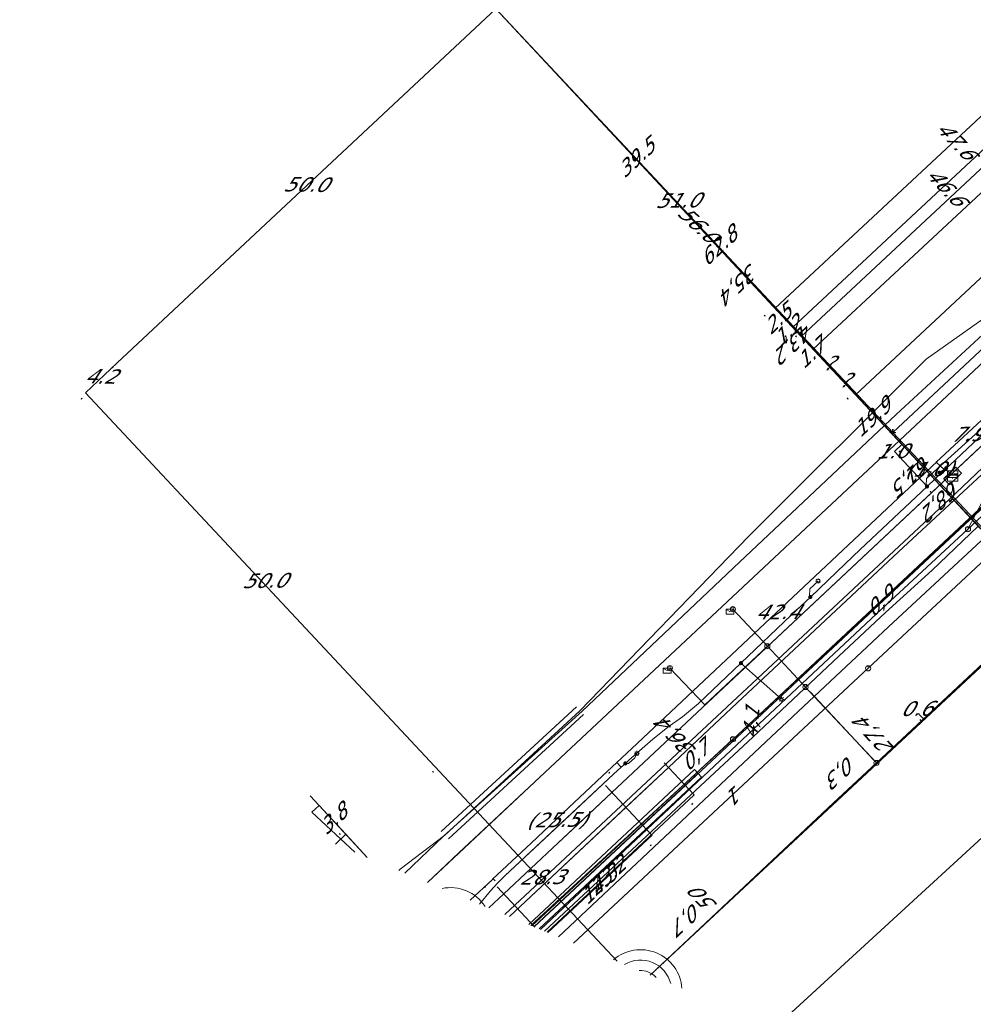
# Model space of a CAD drawing. Header units: metres. Extents: x 124576 to 133557, y 395865 to 402386.
# Tile 306 of 447: x 128992 to 129084, y 401387 to 401482. Entities that reach past the tile are written whole.
import ezdxf
from ezdxf.enums import TextEntityAlignment as Align

# ---------------------------------------------------------------- set-up
doc = ezdxf.new("R2010")
doc.units = ezdxf.units.M
doc.header["$MEASUREMENT"] = 0
for name, color, linetype, lineweight, true_color in [('LG_Datatransport', 3, 'Continuous', 13, 0x00ff00), ('LG_Datatransport_Eurofiber_Nederland_BV', 3, 'Continuous', 13, 0x00ff00), ('LG_Datatransport_KPN_BV', 3, 'Continuous', 13, 0x00ff00), ('LG_Datatransport_Tele2_Nederland_BV', 3, 'Continuous', 13, 0x00ff00), ('LG_Datatransport_Ziggo_BV', 3, 'Continuous', 13, 0x00ff00), ('LG_Gas_Hoge_Druk_Enexis_Netbeheer_BV', 7, 'Continuous', 13, 0xff9b00), ('LG_Laag_Spanning', 7, 'Continuous', 13, 0x960000), ('LG_Laag_Spanning_Enexis_Netbeheer_BV', 7, 'Continuous', 13, 0x960000), ('LG_Midden_Spanning_Enexis_Netbeheer_BV', 7, 'Continuous', 13, 0xd20000), ('LG_Riool_Onder_Druk_Gemeente_Tilburg_Ruimtelijke_Uitvoering', 7, 'Continuous', 13, 0x800080), ('LG_Riool_Onder_Druk_New_Water_Business_Tilburg_BV', 5, 'Continuous', 13, 0x0000ff), ('LG_Riool_Vrij_Verval_Gemeente_Tilburg_Ruimtelijke_Uitvoering', 7, 'Continuous', 13, 0xca00a0), ('LG_unet-4_Brabant_Water', 5, 'Continuous', 13, 0x0000ff), ('MV_warmte_lijn', 7, 'Continuous', 0, 0x008080)]:
    doc.layers.add(name, color=color, linetype=linetype, lineweight=lineweight, true_color=true_color)
for name, color, linetype, lineweight in [('LG_Datatransport_P_KPN_BV', 7, 'Continuous', 0), ('LG_Datatransport_P_Tele2_Nederland_BV', 7, 'Continuous', 0), ('LG_Laag_Spanning_P_Enexis_Netbeheer_BV', 7, 'Continuous', 0), ('LG_Laag_Spanning_P_Gemeente_Tilburg_Ruimtelijke_Uitvoering', 7, 'Continuous', 0), ('LG_n00003_Spitters_Electrotechniek_BV', 7, 'Continuous', 13), ('LG_Riool_Vrij_Verval_P_Gemeente_Tilburg_Ruimtelijke_Uitvoering', 7, 'Continuous', 0), ('MV_Datatransport', 7, 'Continuous', 0), ('MV_Gas_Hoge_Druk', 7, 'Continuous', 0), ('MV_Gas_Hoge_Druk_lijn', 7, 'Continuous', 0), ('MV_Gas_Hoge_Druk_pijl', 7, 'Continuous', 0), ('MV_Laag_Spanning', 7, 'Continuous', 0), ('MV_Laag_Spanning_lijn', 7, 'Continuous', 0), ('MV_Laag_Spanning_pijl', 7, 'Continuous', 0), ('MV_Midden_Spanning', 7, 'Continuous', 0), ('MV_Midden_Spanning_lijn', 7, 'Continuous', 0), ('MV_Midden_Spanning_pijl', 7, 'Continuous', 0), ('MV_unet-4', 7, 'Continuous', 0), ('MV_warmte', 7, 'Continuous', 0)]:
    doc.layers.add(name, color=color, linetype=linetype, lineweight=lineweight)
doc.styles.add('Klic_Annotatie', font='verdanai.ttf', dxfattribs={"oblique": 20, "height": 1.4})

# ---------------------------------------------------------------- blocks, each defined once
blk = doc.blocks.new('Mof')
at = {"layer": 'LG_Laag_Spanning_P_Enexis_Netbeheer_BV'}
h = blk.add_hatch(color=256, dxfattribs=at)
edge = h.paths.add_edge_path()
edge.add_arc((0, 0), 2, 0, 360)
blk = doc.blocks.new('Streetlight')
at = {"layer": 'LG_Laag_Spanning_P_Enexis_Netbeheer_BV'}
for p, q in [((-1.77, 1.77), (-1.06, 1.06)), ((0, 2.5), (0, 1.5)), ((1.77, 1.77), (1.06, 1.06)), ((-1.06, -1.06), (-1.77, -1.77)), ((0, -1.5), (0, -2.5)), ((1.06, -1.06), (1.77, -1.77))]:
    blk.add_line(p, q, dxfattribs=at)
at = {"layer": 'LG_Laag_Spanning_P_Enexis_Netbeheer_BV', "flags": 128}
for points in [[(-2.5, 0), (-1.5, 0)], [(1.5, 0), (2.5, 0)]]:
    blk.add_lwpolyline(points, dxfattribs=at)
at = {"layer": 'LG_Laag_Spanning_P_Enexis_Netbeheer_BV'}
blk.add_circle((0, 0), 1.5, dxfattribs=at)
blk = doc.blocks.new('Verdeelkast')
at = {"layer": 'LG_Laag_Spanning_P_Enexis_Netbeheer_BV'}
for p, q in [((-4, 0.76), (-4, 2.5)), ((-3, 0.76), (-3, 2.5)), ((-2, 0.76), (-2, 2.5)), ((-1, 0.76), (-1, 2.5)), ((0, 0.76), (0, 2.5)), ((1, 0.76), (1, 2.5)), ((2, 0.76), (2, 2.5)), ((3, 0.76), (3, 2.5)), ((4.15, 0.76), (4.15, 2.5)), ((0, -2.5), (0, -1.5))]:
    blk.add_line(p, q, dxfattribs=at)
at = {"layer": 'LG_Laag_Spanning_P_Enexis_Netbeheer_BV', "flags": 128}
for points in [[(-5, -5), (5, -5), (5, 5), (-5, 5), (-5, -5)], [(-4.5, -1.5), (4.5, -1.5), (4.5, 0.76), (-4.5, 0.76), (-4.5, -1.5)]]:
    blk.add_lwpolyline(points, close=True, dxfattribs=at)
blk = doc.blocks.new('m_pijl')
at = {"layer": 'MV_Laag_Spanning_pijl'}
blk.add_hatch(color=7, dxfattribs=at).paths.add_polyline_path([(-1, -0.33), (-1, 0), (-1, 0.33), (0, 0)])
at = {"layer": 'MV_Laag_Spanning_pijl', "flags": 128}
blk.add_lwpolyline([(-1, 0), (-1, 0.33), (0, 0), (-1, -0.33), (-1, 0)], close=True, dxfattribs=at)
blk = doc.blocks.new('m_pijl_1')
at = {"layer": 'MV_Midden_Spanning_pijl'}
blk.add_hatch(color=7, dxfattribs=at).paths.add_polyline_path([(-1, -0.33), (-1, 0), (-1, 0.33), (0, 0)])
at = {"layer": 'MV_Midden_Spanning_pijl', "flags": 128}
blk.add_lwpolyline([(-1, 0), (-1, 0.33), (0, 0), (-1, -0.33), (-1, 0)], close=True, dxfattribs=at)
blk = doc.blocks.new('m_pijl_3')
at = {"layer": 'MV_Gas_Hoge_Druk_pijl'}
blk.add_hatch(color=7, dxfattribs=at).paths.add_polyline_path([(-1, -0.33), (-1, 0), (-1, 0.33), (0, 0)])
at = {"layer": 'MV_Gas_Hoge_Druk_pijl', "flags": 128}
blk.add_lwpolyline([(-1, 0), (-1, 0.33), (0, 0), (-1, -0.33), (-1, 0)], close=True, dxfattribs=at)
blk = doc.blocks.new('Onbekend_2')
at = {"layer": 'LG_Riool_Vrij_Verval_P_Gemeente_Tilburg_Ruimtelijke_Uitvoering'}
blk.add_hatch(color=256, dxfattribs=at).paths.add_polyline_path([(-0.25, -1.07, -0.262633), (0.23, 0.15), (0.59, 0.47, 0.379827), (0.7, 1.26), (0.69, 1.26, 0.228508), (-0.03, 1.53), (-0.03, 1.52, 0.459053), (-0.82, 0.79), (-1.29, 0.85, -0.414214), (-0.08, 2, -0.243799), (1.09, 1.52, -0.379827), (0.9, 0.11), (0.54, -0.2, 0.262633), (0.23, -1.08), (-0.17, -1.07)])
blk.add_circle((0, 0), 2.5, dxfattribs=at)
at = {"layer": 'LG_Riool_Vrij_Verval_P_Gemeente_Tilburg_Ruimtelijke_Uitvoering', "extrusion": (0, 0, -1)}
blk.add_solid([(0.34, -2.06), (-0.21, -2.06), (0.34, -1.51), (-0.21, -1.51)], dxfattribs=at)
blk = doc.blocks.new('PuntVanLevering_1')
at = {"layer": 'LG_Datatransport_P_KPN_BV', "flags": 128}
blk.add_lwpolyline([(-3.75, -2.5), (3.75, -2.5), (3.75, 2.5), (-3.75, 2.5), (-3.75, -2.5)], close=True, dxfattribs=at)
blk.add_lwpolyline([(-3.75, 2.5), (-3.75, 2.16), (0, 0), (3.75, 2.16)], dxfattribs=at)
blk = doc.blocks.new('Onbekend_3')
at = {"layer": 'LG_Datatransport_P_KPN_BV'}
blk.add_hatch(color=256, dxfattribs=at).paths.add_polyline_path([(-0.25, -1.07, -0.262633), (0.23, 0.15), (0.59, 0.47, 0.379827), (0.7, 1.26), (0.69, 1.26, 0.228508), (-0.03, 1.53), (-0.03, 1.52, 0.459053), (-0.82, 0.79), (-1.29, 0.85, -0.414214), (-0.08, 2, -0.243799), (1.09, 1.52, -0.379827), (0.9, 0.11), (0.54, -0.2, 0.262633), (0.23, -1.08), (-0.17, -1.07)])
blk.add_circle((0, 0), 2.5, dxfattribs=at)
at = {"layer": 'LG_Datatransport_P_KPN_BV', "extrusion": (0, 0, -1)}
blk.add_solid([(0.34, -2.06), (-0.21, -2.06), (0.34, -1.51), (-0.21, -1.51)], dxfattribs=at)
blk = doc.blocks.new('Onbekend_4')
at = {"layer": 'LG_Datatransport_P_Tele2_Nederland_BV'}
blk.add_hatch(color=256, dxfattribs=at).paths.add_polyline_path([(-0.25, -1.07, -0.262633), (0.23, 0.15), (0.59, 0.47, 0.379827), (0.7, 1.26), (0.69, 1.26, 0.228508), (-0.03, 1.53), (-0.03, 1.52, 0.459053), (-0.82, 0.79), (-1.29, 0.85, -0.414214), (-0.08, 2, -0.243799), (1.09, 1.52, -0.379827), (0.9, 0.11), (0.54, -0.2, 0.262633), (0.23, -1.08), (-0.17, -1.07)])
blk.add_circle((0, 0), 2.5, dxfattribs=at)
blk.add_solid([(-0.34, -2.06), (0.21, -2.06), (-0.34, -1.51), (0.21, -1.51)], dxfattribs=at)

msp = doc.modelspace()

# ---------------------------------------------------------------- linework, layer by layer
at = {"layer": 'LG_Datatransport', "flags": 128}
msp.add_lwpolyline([(129042.193, 401393.898), (129057.856, 401408.544), (129057.174, 401409.274), (129041.18, 401394.319)], dxfattribs=at)
at = {"layer": 'LG_Datatransport_Eurofiber_Nederland_BV', "flags": 128}
for points in [[(129031.414, 401398.38), (129034.446, 401401.219), (129041.748, 401408.055), (129048.78, 401414.639), (129076.935, 401441), (129097.907, 401460.635), (129102.577, 401455.641), (129109.835, 401462.427), (129114.885, 401481.336)], [(129031.416, 401398.379), (129034.45, 401401.22), (129041.75, 401408.06), (129048.78, 401414.64), (129076.94, 401441), (129097.91, 401460.64), (129102.58, 401455.64), (129109.84, 401462.43), (129114.88, 401481.34)], [(129042.69, 401393.692), (129058.2, 401408.1), (129062.8, 401412.4), (129071.1, 401420.2), (129075.6, 401424.4), (129080.1, 401428.5), (129084.5, 401432.7)]]:
    msp.add_lwpolyline(points, dxfattribs=at)
at = {"layer": 'LG_Datatransport_KPN_BV'}
for p, q in [((129064.197, 401421.166), (129060.862, 401424.734)), ((129074.428, 401410.217), (129068.314, 401416.76))]:
    msp.add_line(p, q, dxfattribs=at)
at = {"layer": 'LG_Datatransport_KPN_BV', "flags": 128}
for points in [[(129114.747, 401462.174), (129112.016, 401459.147), (129111.06, 401458.088), (129091.108, 401437.143), (129075.885, 401423.028), (129068.725, 401416.319), (129064.567, 401412.423), (129044.034, 401393.133)], [(129083.553, 401432.456), (129088.153, 401441.221), (129094.741, 401446.076), (129099.464, 401449.556), (129102.937, 401452.115)], [(129074.719, 401409.906), (129074.72, 401409.906), (129098.758, 401432.365), (129106.739, 401439.018), (129109.553, 401440.966), (129112.526, 401442.661), (129115.636, 401444.09), (129118.859, 401445.241), (129122.17, 401446.107), (129125.544, 401446.68), (129128.955, 401446.956)], [(129083.553, 401432.456), (129089.953, 401438.39), (129092.201, 401440.75)], [(129042.312, 401393.848), (129063.405, 401413.663), (129067.565, 401417.561), (129074.726, 401424.272), (129083.553, 401432.456)], [(129054.793, 401419.047), (129058.161, 401415.51), (129064.197, 401421.166)], [(129067.878, 401417.226), (129067.565, 401417.561), (129064.197, 401421.166)], [(129074.72, 401409.906), (129074.72, 401409.906), (129068.725, 401416.319), (129067.878, 401417.226)], [(129052.887, 401389.452), (129070.594, 401406.052), (129074.719, 401409.906)]]:
    msp.add_lwpolyline(points, dxfattribs=at)
at = {"layer": 'LG_Datatransport_Tele2_Nederland_BV', "flags": 128}
for points in [[(129060.9, 401412.2), (129110.9, 401458.8), (129112, 401459.1), (129120.1, 401450.9), (129122.2, 401448.4), (129123.6, 401448.2), (129127.7, 401449.2), (129135.9, 401449.2), (129141, 401448.7), (129146.5, 401447.4), (129150.1, 401446), (129155.5, 401442.9), (129159.6, 401439.9), (129177.761, 401420.666), (129184.455, 401413.568), (129193.879, 401403.476), (129195.147, 401403.416)], [(129304.512, 401284.828), (129195.116, 401402.15), (129195.147, 401403.416), (129193.879, 401403.476), (129190.8, 401406.8), (129184.455, 401413.568), (129159.6, 401439.9), (129155.5, 401442.9), (129150.1, 401446), (129146.5, 401447.4), (129141, 401448.7), (129135.9, 401449.2), (129127.7, 401449.2), (129123.6, 401448.2), (129122.2, 401448.4), (129120.1, 401450.9), (129112, 401459.1), (129110.9, 401458.8), (129083.7, 401433.5), (129060.9, 401412.2)], [(129041.376, 401394.238), (129060.9, 401412.2)], [(129041.483, 401394.193), (129060.88, 401412.19)]]:
    msp.add_lwpolyline(points, dxfattribs=at)
at = {"layer": 'LG_Datatransport_Ziggo_BV'}
msp.add_line((129057.515, 401408.909), (129041.686, 401394.109), dxfattribs=at)
at = {"layer": 'LG_Datatransport_Ziggo_BV', "flags": 128}
for points in [[(128959.209, 401645.427), (128964.42, 401643.759), (128969.958, 401640.906), (128974.725, 401637.451), (128999.344, 401611.492), (129096.299, 401507.654), (129099.535, 401503.318), (129102.1, 401499.409), (129104.726, 401494.523), (129105.948, 401490.92), (129106.986, 401486.462), (129107.284, 401481.49), (129106.559, 401475.53), (129105.826, 401472.171), (129104.849, 401469.301), (129091.825, 401441.765), (129090.619, 401439.987), (129088.604, 401437.91), (129041.717, 401394.096)], [(129089.743, 401514.632), (129096.299, 401507.654), (129099.535, 401503.318), (129102.1, 401499.409), (129104.726, 401494.523), (129105.948, 401490.92), (129106.986, 401486.462), (129107.284, 401481.49), (129106.559, 401475.53), (129105.826, 401472.171), (129104.849, 401469.301), (129091.825, 401441.765), (129090.619, 401439.987), (129088.604, 401437.91), (129041.707, 401394.1)], [(129089.743, 401514.632), (129096.299, 401507.654), (129099.535, 401503.318), (129102.1, 401499.409), (129104.726, 401494.523), (129105.948, 401490.92), (129106.986, 401486.462), (129107.284, 401481.49), (129106.559, 401475.53), (129105.826, 401472.171), (129104.849, 401469.301), (129091.825, 401441.765), (129090.619, 401439.987), (129088.604, 401437.91), (129041.707, 401394.1)]]:
    msp.add_lwpolyline(points, dxfattribs=at)
at = {"layer": 'LG_Gas_Hoge_Druk_Enexis_Netbeheer_BV'}
msp.add_line((129054.666, 401409.476), (129039.309, 401395.097), dxfattribs=at)
at = {"layer": 'LG_Gas_Hoge_Druk_Enexis_Netbeheer_BV', "flags": 128}
msp.add_lwpolyline([(129039.312, 401395.096), (129042.955, 401398.498), (129050.253, 401405.339), (129050.799, 401405.851), (129050.835, 401405.885), (129050.872, 401405.919), (129054.666, 401409.476), (129061.296, 401415.691), (129065.793, 401419.905), (129076.855, 401430.274), (129091.6, 401443.956)], dxfattribs=at)
at = {"layer": 'LG_Laag_Spanning', "flags": 128}
msp.add_lwpolyline([(129081.772, 401436.731), (129081.773, 401436.731), (129081.774, 401436.732), (129081.775, 401436.732), (129081.777, 401436.733), (129081.778, 401436.734), (129082.936, 401437.837), (129082.937, 401437.838), (129082.937, 401437.839), (129082.938, 401437.84), (129082.939, 401437.841), (129082.939, 401437.842), (129082.939, 401437.844), (129082.939, 401437.845), (129082.939, 401437.846), (129082.938, 401437.847), (129082.938, 401437.848), (129082.937, 401437.85), (129082.936, 401437.851), (129082.385, 401438.431), (129082.384, 401438.432), (129082.383, 401438.432), (129082.382, 401438.433), (129082.381, 401438.434), (129082.38, 401438.434), (129082.379, 401438.434), (129082.377, 401438.434), (129082.376, 401438.434), (129082.375, 401438.433), (129082.374, 401438.433), (129082.373, 401438.432), (129082.371, 401438.431), (129081.791, 401437.879), (129081.212, 401437.327), (129081.211, 401437.326), (129081.211, 401437.325), (129081.21, 401437.324), (129081.209, 401437.323), (129081.209, 401437.322), (129081.209, 401437.321), (129081.209, 401437.319), (129081.209, 401437.318), (129081.21, 401437.317), (129081.21, 401437.316), (129081.211, 401437.315), (129081.212, 401437.313), (129081.764, 401436.734), (129081.765, 401436.733), (129081.766, 401436.733), (129081.767, 401436.732), (129081.768, 401436.731), (129081.769, 401436.731), (129081.771, 401436.731), (129081.772, 401436.731)], dxfattribs=at)
at = {"layer": 'LG_Laag_Spanning_Enexis_Netbeheer_BV'}
for p, q in [((129080.802, 401437.902), (129081.45, 401438.337)), ((129080.802, 401437.902), (129081.45, 401438.337)), ((129081.45, 401438.337), (129081.488, 401438.118)), ((129091.563, 401425.495), (129052.888, 401389.451)), ((129091.563, 401425.495), (129052.888, 401389.451)), ((129061.652, 401419.532), (129065.557, 401416.043))]:
    msp.add_line(p, q, dxfattribs=at)
at = {"layer": 'LG_Laag_Spanning_Enexis_Netbeheer_BV', "flags": 128}
for points in [[(129081.45, 401438.337), (129081.79, 401438.63), (129086.305, 401442.867), (129087.037, 401443.548), (129087.776, 401444.221), (129091.636, 401447.706), (129092.38, 401448.38), (129093.117, 401449.05), (129098.003, 401453.503), (129098.535, 401453.986), (129099.49, 401454.841), (129102.127, 401457.185), (129102.877, 401457.841), (129103.643, 401458.49), (129107.79, 401461.952), (129108.539, 401462.58), (129109.32, 401463.241), (129110.068, 401463.877), (129111.365, 401465.136), (129111.388, 401465.161), (129112.075, 401466.676), (129112.124, 401467.096), (129112.137, 401467.955)], [(129079.603, 401436.567), (129079.524, 401436.652), (129079.553, 401437.354), (129086.327, 401443.492)], [(129081.45, 401438.337), (129081.79, 401438.63), (129086.305, 401442.867), (129087.037, 401443.548)], [(129036.422, 401396.297), (129037.501, 401397.574), (129038.161, 401398.311), (129038.877, 401399.021), (129049.363, 401408.814), (129050.102, 401409.494), (129050.503, 401409.856), (129050.844, 401410.159), (129053.153, 401412.195), (129054.718, 401413.437), (129056.023, 401414.367), (129057.562, 401415.637), (129061.652, 401419.532), (129066.494, 401424.143), (129068.348, 401425.909), (129071.717, 401429.118), (129073.168, 401430.494), (129079.603, 401436.567), (129080.377, 401437.298), (129081.2, 401438.075), (129081.488, 401438.118), (129081.505, 401438.108), (129081.511, 401438.103), (129081.798, 401437.872)], [(129050.102, 401409.494), (129050.503, 401409.856), (129050.844, 401410.159), (129053.153, 401412.195), (129054.718, 401413.437), (129056.023, 401414.367), (129057.562, 401415.637), (129061.652, 401419.532), (129066.494, 401424.143), (129068.348, 401425.909), (129071.717, 401429.118), (129073.168, 401430.494), (129079.603, 401436.567), (129080.377, 401437.298), (129081.2, 401438.075), (129081.488, 401438.118)], [(129081.45, 401438.337), (129081.488, 401438.118), (129081.505, 401438.108), (129081.511, 401438.103), (129081.798, 401437.872)], [(129081.488, 401438.118), (129081.505, 401438.108), (129081.511, 401438.103), (129081.798, 401437.872)], [(129068.348, 401425.909), (129068.271, 401425.992), (129068.296, 401426.699), (129069.098, 401427.447)], [(129050.503, 401409.856), (129050.811, 401409.844), (129051.405, 401410.398), (129051.62, 401410.828)], [(129050.102, 401409.494), (129049.363, 401408.814), (129044.616, 401404.381), (129038.877, 401399.021), (129038.161, 401398.311)], [(129050.102, 401409.494), (129049.363, 401408.814), (129044.616, 401404.381), (129038.877, 401399.021), (129038.161, 401398.311)], [(129038.161, 401398.311), (129038.877, 401399.021), (129049.363, 401408.814), (129050.102, 401409.494)], [(129036.422, 401396.297), (129037.501, 401397.574), (129038.161, 401398.311)]]:
    msp.add_lwpolyline(points, dxfattribs=at)
at = {"layer": 'LG_Laag_Spanning_P_Gemeente_Tilburg_Ruimtelijke_Uitvoering'}
for centre, radius, start, end in [((129033.623, 401393.879), 4, 33.20778, 101.6381), ((129051.966, 401387.895), 4, 4.019, 130.82688), ((129051.966, 401387.895), 3, 14.07328, 120.7726), ((129051.966, 401387.895), 2, 40.98216, 93.86372)]:
    msp.add_arc(centre, radius, start, end, dxfattribs=at)
at = {"layer": 'LG_Midden_Spanning_Enexis_Netbeheer_BV'}
for p, q in [((129088.358, 401443.765), (129049.2, 401407.062)), ((129049.2, 401407.062), (129038.766, 401397.284))]:
    msp.add_line(p, q, dxfattribs=at)
at = {"layer": 'LG_Midden_Spanning_Enexis_Netbeheer_BV', "flags": 128}
for points in [[(129180.717, 401401.924), (129146.891, 401438.199), (129146.043, 401438.229), (129126.224, 401419.744), (129120.521, 401414.425), (129119.947, 401413.889), (129119.099, 401413.919), (129100.331, 401432.018), (129099.321, 401432.992), (129098.478, 401433.846), (129091.781, 401440.999), (129089.213, 401443.743), (129088.365, 401443.771), (129088.358, 401443.765), (129049.2, 401407.062), (129038.766, 401397.284), (129037.317, 401395.926)], [(129180.717, 401401.924), (129146.891, 401438.199), (129146.043, 401438.229), (129126.224, 401419.744), (129120.521, 401414.425), (129119.947, 401413.889), (129119.099, 401413.919), (129100.331, 401432.018), (129099.321, 401432.992), (129098.478, 401433.846), (129091.781, 401440.999), (129089.213, 401443.743), (129088.365, 401443.771), (129088.358, 401443.765), (129049.2, 401407.062), (129038.766, 401397.284), (129037.317, 401395.926)], [(129180.717, 401401.924), (129146.891, 401438.199), (129146.043, 401438.229), (129126.224, 401419.744), (129120.521, 401414.425), (129119.947, 401413.889), (129119.099, 401413.919), (129100.331, 401432.018), (129099.321, 401432.992), (129098.478, 401433.846), (129091.781, 401440.999), (129089.213, 401443.743), (129088.365, 401443.771), (129088.358, 401443.765), (129049.2, 401407.062), (129038.766, 401397.284), (129037.317, 401395.926)], [(129180.717, 401401.924), (129146.891, 401438.199), (129146.043, 401438.229), (129126.224, 401419.744), (129120.521, 401414.425), (129119.947, 401413.889), (129119.099, 401413.919), (129100.331, 401432.018), (129099.321, 401432.992), (129098.478, 401433.846), (129091.781, 401440.999), (129089.213, 401443.743), (129088.365, 401443.771), (129088.358, 401443.765), (129049.2, 401407.062), (129038.766, 401397.284), (129037.317, 401395.926)], [(129180.717, 401401.924), (129146.891, 401438.199), (129146.043, 401438.229), (129126.224, 401419.744), (129120.521, 401414.425), (129119.947, 401413.889), (129119.099, 401413.919), (129100.331, 401432.018), (129099.321, 401432.992), (129098.478, 401433.846), (129091.781, 401440.999), (129089.213, 401443.743), (129088.365, 401443.771), (129088.358, 401443.765), (129049.2, 401407.062), (129038.766, 401397.284), (129037.317, 401395.926)], [(129180.717, 401401.924), (129146.891, 401438.199), (129146.043, 401438.229), (129126.224, 401419.744), (129120.521, 401414.425), (129119.947, 401413.889), (129119.099, 401413.919), (129100.331, 401432.018), (129099.321, 401432.992), (129098.478, 401433.846), (129091.781, 401440.999), (129089.213, 401443.743), (129088.365, 401443.771), (129088.358, 401443.765), (129049.2, 401407.062), (129038.766, 401397.284), (129037.317, 401395.926)], [(129088.358, 401443.765), (129049.2, 401407.062), (129038.766, 401397.284), (129037.317, 401395.926)], [(129088.358, 401443.765), (129049.2, 401407.062), (129038.766, 401397.284), (129037.317, 401395.926)], [(129038.766, 401397.284), (129043.983, 401402.173), (129045.873, 401403.944), (129049.2, 401407.062)], [(129038.766, 401397.284), (129043.983, 401402.173), (129045.873, 401403.944), (129049.2, 401407.062)], [(129038.766, 401397.284), (129043.983, 401402.173), (129045.873, 401403.944), (129049.2, 401407.062)], [(129038.766, 401397.284), (129043.983, 401402.173), (129045.873, 401403.944), (129049.2, 401407.062)], [(129038.766, 401397.284), (129043.983, 401402.173), (129045.873, 401403.944), (129049.2, 401407.062)], [(129038.766, 401397.284), (129043.983, 401402.173), (129045.873, 401403.944), (129049.2, 401407.062)], [(129038.766, 401397.284), (129043.983, 401402.173), (129045.873, 401403.944), (129049.2, 401407.062)], [(129038.766, 401397.284), (129037.317, 401395.926)]]:
    msp.add_lwpolyline(points, dxfattribs=at)
at = {"layer": 'LG_n00003_Spitters_Electrotechniek_BV'}
for p, q in [((129079.531, 401448.861), (129085.13, 401452.797)), ((129079.531, 401448.861), (129085.13, 401452.797)), ((129085.13, 401452.797), (129079.531, 401448.861)), ((129085.13, 401452.797), (129079.531, 401448.861)), ((129062.408, 401431.772), (129079.531, 401448.861)), ((129062.408, 401431.772), (129079.531, 401448.861)), ((129079.531, 401448.861), (129062.408, 401431.772)), ((129079.531, 401448.861), (129062.408, 401431.772)), ((129046.115, 401414.943), (129062.408, 401431.772)), ((129046.115, 401414.943), (129062.408, 401431.772)), ((129062.408, 401431.772), (129046.115, 401414.943)), ((129062.408, 401431.772), (129046.115, 401414.943)), ((129045.776, 401415.311), (129032.746, 401403.308)), ((129033.084, 401402.94), (129046.115, 401414.943)), ((129033.084, 401402.94), (129046.115, 401414.943)), ((129046.115, 401414.943), (129033.084, 401402.94)), ((129046.115, 401414.943), (129033.084, 401402.94)), ((129046.454, 401414.576), (129033.423, 401402.572)), ((129028.789, 401399.665), (129033.084, 401402.94)), ((129028.789, 401399.665), (129033.084, 401402.94)), ((129033.084, 401402.94), (129028.789, 401399.665)), ((129033.084, 401402.94), (129028.789, 401399.665)), ((129028.632, 401399.537), (129028.789, 401399.665)), ((129028.632, 401399.537), (129028.789, 401399.665)), ((129028.789, 401399.665), (129028.632, 401399.537)), ((129028.789, 401399.665), (129028.632, 401399.537))]:
    msp.add_line(p, q, dxfattribs=at)
at = {"layer": 'LG_Riool_Onder_Druk_Gemeente_Tilburg_Ruimtelijke_Uitvoering', "flags": 128}
msp.add_lwpolyline([(129174.2, 401484.72), (129173.03, 401485.52), (129171.99, 401485.16), (129169.66, 401483.22), (129096.66, 401413.47), (129064.998, 401384.416)], dxfattribs=at)
at = {"layer": 'LG_Riool_Onder_Druk_New_Water_Business_Tilburg_BV'}
msp.add_line((129032.948, 401402.837), (129046.336, 401414.899), dxfattribs=at)
at = {"layer": 'LG_Riool_Onder_Druk_New_Water_Business_Tilburg_BV', "flags": 128}
for points in [[(129046.336, 401414.899), (129061.497, 401429.277), (129076.64, 401443.526), (129092.917, 401458.571), (129096.525, 401462.744), (129098.308, 401466.579), (129099.274, 401469.993), (129099.983, 401475.476), (129100.107, 401480.698), (129099.618, 401483.803), (129098.574, 401485.925), (129095.631, 401489.952), (129091.436, 401494.489), (129083.056, 401503.267), (129068.439, 401518.754), (129050.505, 401537.815), (129036.176, 401553.144), (129019.774, 401570.42), (129004.239, 401587.39), (128994.95, 401597.599), (128993.445, 401599.044), (128992.869, 401599.669), (128993.302, 401600.092), (128994, 401600.717)], [(129029.236, 401399.285), (129032.948, 401402.837)]]:
    msp.add_lwpolyline(points, dxfattribs=at)
at = {"layer": 'LG_Riool_Vrij_Verval_Gemeente_Tilburg_Ruimtelijke_Uitvoering'}
for p, q in [((129115.73, 401458.09), (129073.92, 401419.03)), ((129073.92, 401419.03), (129045.49, 401392.527))]:
    msp.add_line(p, q, dxfattribs=at)
at = {"layer": 'LG_unet-4_Brabant_Water', "flags": 128}
msp.add_lwpolyline([(129111.85, 401463.88), (129081.76, 401435.35), (129038.882, 401395.275)], dxfattribs=at)
at = {"layer": 'MV_Gas_Hoge_Druk_lijn'}
for p, q in [((129082.199, 401435.25), (129084.704, 401432.54)), ((129057.133, 401406.842), (129054.24, 401409.93))]:
    msp.add_line(p, q, dxfattribs=at)
at = {"layer": 'MV_Gas_Hoge_Druk_lijn', "flags": 128}
msp.add_lwpolyline([(129020.105, 401406.72), (129020.953, 401405.806), (129020.254, 401405.152)], dxfattribs=at)
at = {"layer": 'MV_Gas_Hoge_Druk_pijl'}
for p, q in [((129064.941, 401453.75), (129099.746, 401486.221)), ((129066.647, 401451.922), (129101.16, 401484.12)), ((129037.997, 401482.634), (129064.941, 401453.75)), ((129067.465, 401451.045), (129101.539, 401482.834)), ((129068.625, 401449.802), (129101.02, 401480.02)), ((129064.941, 401453.75), (129066.647, 401451.922)), ((129066.647, 401451.922), (129067.465, 401451.045)), ((129067.465, 401451.045), (129068.625, 401449.802)), ((129068.625, 401449.802), (129082.199, 401435.25)), ((129042.965, 401393.577), (129057.133, 401406.842)), ((129020.953, 401405.806), (129023.538, 401403.021)), ((129023.538, 401403.021), (129022.521, 401402.077)), ((129023.538, 401403.021), (129025.603, 401400.796))]:
    msp.add_line(p, q, dxfattribs=at)
at = {"layer": 'MV_Laag_Spanning_lijn'}
for p, q in [((129072.712, 401445.42), (129131.211, 401499.99)), ((129077.186, 401440.624), (129037.997, 401482.634)), ((129076.458, 401439.939), (129079.603, 401436.567)), ((129080.493, 401438.917), (129081.268, 401438.2)), ((129050.102, 401409.494), (129049.652, 401409.99)), ((129037.739, 401398.737), (129037.938, 401398.538))]:
    msp.add_line(p, q, dxfattribs=at)
at = {"layer": 'MV_Laag_Spanning_pijl'}
for p, q in [((129037.997, 401482.634), (129001.481, 401448.478)), ((129037.997, 401482.634), (129072.712, 401445.42)), ((129001.481, 401448.478), (128998.414, 401445.609)), ((128998.414, 401445.609), (129032.569, 401409.094)), ((129072.712, 401445.42), (129086.349, 401430.802)), ((129080.493, 401438.917), (129086.308, 401444.331)), ((129076.458, 401439.939), (129077.186, 401440.624)), ((129032.569, 401409.094), (129049.704, 401390.775)), ((129020.254, 401405.152), (129024.407, 401401.293))]:
    msp.add_line(p, q, dxfattribs=at)
at = {"layer": 'MV_Laag_Spanning_pijl', "flags": 128}
for points in [[(129049.688, 401409.951), (129051.122, 401411.299), (129080.569, 401438.988)], [(129078.784, 401414.662), (129078.912, 401414.525), (129079.321, 401414.086)], [(129037.692, 401398.692), (129041.41, 401402.182), (129045.047, 401405.595), (129047.143, 401407.561), (129048.303, 401408.65), (129049.688, 401409.951)], [(129035.536, 401396.666), (129037.67, 401398.671), (129037.739, 401398.737)]]:
    msp.add_lwpolyline(points, dxfattribs=at)
at = {"layer": 'MV_Midden_Spanning_lijn'}
for p, q in [((129080.844, 401436.721), (129084.735, 401432.569)), ((129053.016, 401402.987), (129048.573, 401407.732)), ((129041.772, 401394.073), (129038.135, 401397.958))]:
    msp.add_line(p, q, dxfattribs=at)
at = {"layer": 'MV_Midden_Spanning_lijn', "flags": 128}
msp.add_lwpolyline([(129020.254, 401405.152), (129020.953, 401405.805), (129020.105, 401406.72)], dxfattribs=at)
at = {"layer": 'MV_Midden_Spanning_pijl'}
for p, q in [((129037.997, 401482.634), (129080.835, 401436.713)), ((129020.953, 401405.805), (129025.59, 401400.801)), ((129043.03, 401393.55), (129053.074, 401402.949))]:
    msp.add_line(p, q, dxfattribs=at)
at = {"layer": 'MV_warmte_lijn'}
for p, q in [((129076.296, 401441.778), (129141.627, 401502.887)), ((129037.997, 401482.634), (129076.296, 401441.778)), ((129076.296, 401441.778), (129075.992, 401441.808)), ((129076.296, 401441.778), (129076.285, 401442.083)), ((129076.296, 401441.778), (129076.327, 401442.082)), ((129076.296, 401441.778), (129076.602, 401441.788)), ((129076.296, 401441.778), (129098.386, 401418.213)), ((129076.296, 401441.778), (129076.6, 401441.748)), ((129076.296, 401441.778), (129076.307, 401441.473))]:
    msp.add_line(p, q, dxfattribs=at)

# ---------------------------------------------------------------- block references
at = {"layer": 'LG_Datatransport_P_KPN_BV', "xscale": 0.1, "yscale": 0.1, "zscale": 0.1}
for name, p in [('Onbekend_3', (129083.553, 401432.456)), ('Onbekend_3', (129083.553, 401432.456)), ('Onbekend_3', (129083.553, 401432.456)), ('PuntVanLevering_1', (129060.586, 401424.501)), ('Onbekend_3', (129060.862, 401424.734)), ('Onbekend_3', (129064.197, 401421.166)), ('Onbekend_3', (129064.197, 401421.166)), ('Onbekend_3', (129064.197, 401421.166)), ('PuntVanLevering_1', (129054.533, 401418.808)), ('Onbekend_3', (129054.793, 401419.047)), ('Onbekend_3', (129067.878, 401417.226)), ('Onbekend_3', (129067.878, 401417.226)), ('Onbekend_3', (129074.719, 401409.906)), ('Onbekend_3', (129074.719, 401409.906)), ('Onbekend_3', (129074.72, 401409.906))]:
    msp.add_blockref(name, p, dxfattribs=at)
at = {"layer": 'LG_Datatransport_P_Tele2_Nederland_BV', "xscale": 0.1, "yscale": 0.1, "zscale": 0.1}
msp.add_blockref('Onbekend_4', (129060.883, 401412.19), dxfattribs=at)
at = {"layer": 'LG_Laag_Spanning_P_Enexis_Netbeheer_BV'}
for name, p, xscale, yscale, zscale, rotation in [('Mof', (129080.802, 401437.902), 0.1, 0.1, 0.1, 359), ('Mof', (129081.45, 401438.337), 0.1, 0.1, 0.1, 359), ('Streetlight', (129069.098, 401427.447), 0.1, 0.1, 0.1, 317.0000000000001), ('Streetlight', (129065.557, 401416.043), 0.1, 0.1, 0.1, 42), ('Streetlight', (129051.62, 401410.828), 0.09999999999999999, 0.09999999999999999, 0.09999999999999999, 275.9999999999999)]:
    msp.add_blockref(name, p, dxfattribs=dict(at, xscale=xscale, yscale=yscale, zscale=zscale, rotation=rotation))
at = {"layer": 'LG_Laag_Spanning_P_Enexis_Netbeheer_BV', "xscale": 0.1, "yscale": 0.1, "zscale": 0.1}
for name, p in [('Verdeelkast', (129082.074, 401437.583)), ('Mof', (129079.603, 401436.567)), ('Mof', (129068.348, 401425.909)), ('Mof', (129061.652, 401419.532)), ('Mof', (129050.503, 401409.856))]:
    msp.add_blockref(name, p, dxfattribs=at)
at = {"layer": 'LG_Riool_Vrij_Verval_P_Gemeente_Tilburg_Ruimtelijke_Uitvoering', "xscale": 0.1, "yscale": 0.1, "zscale": 0.1}
msp.add_blockref('Onbekend_2', (129073.92, 401419.03), dxfattribs=at)
at = {"layer": 'MV_Gas_Hoge_Druk_pijl', "xscale": 0.1, "yscale": 0.1, "zscale": 0.1}
for p, rotation in [((129064, 401453), 314), ((129066, 401451), 314), ((129067, 401451), 314), ((129068, 401449), 314), ((129082, 401435), 314), ((129057, 401406), 43), ((129023, 401403), 313)]:
    msp.add_blockref('m_pijl_3', p, dxfattribs=dict(at, rotation=rotation))
at = {"layer": 'MV_Laag_Spanning_pijl', "xscale": 0.1, "yscale": 0.1, "zscale": 0.1}
for p, rotation in [((129001, 401448), 224), ((128998, 401445), 224), ((129072, 401445), 314), ((129077, 401440), 43), ((129080, 401438), 43), ((129079, 401414), 313), ((129032, 401409), 314), ((129049, 401409), 43), ((129037, 401398), 43)]:
    msp.add_blockref('m_pijl', p, dxfattribs=dict(at, rotation=rotation))
at = {"layer": 'MV_Midden_Spanning_pijl', "xscale": 0.1, "yscale": 0.1, "zscale": 0.1}
for p, rotation in [((129080, 401436), 314), ((129053, 401402), 43)]:
    msp.add_blockref('m_pijl_1', p, dxfattribs=dict(at, rotation=rotation))

# ---------------------------------------------------------------- texts
at = {"layer": 'MV_Datatransport', "style": 'Klic_Annotatie', "oblique": 20}
for s, rotation, p in [('35,4', 223, (129061.607, 401456.261)), ('43,2', 223, (129066.926, 401450.556)), ('61,5', 223, (129078.25, 401437.754)), ('68,2', 223, (129081.083, 401435.335)), ('0,9', 42.8, (129074.986, 401425.395)), ('27,4', 133.1, (129074.615, 401412.378)), ('36,4', 133, (129055.496, 401412.221)), ('0,7', 43.8, (129057.136, 401410.557)), ('0,3', 222.8, (129071.454, 401409.187)), ('1', 223.5, (129061.249, 401406.992)), ('50', 133.2, (129058.142, 401396.597)), ('0,7', 223, (129056.566, 401395.025))]:
    msp.add_text(s, height=1.4, rotation=rotation, dxfattribs=at).set_placement(p, align=Align.MIDDLE_CENTER)
at = {"layer": 'MV_Gas_Hoge_Druk', "style": 'Klic_Annotatie', "oblique": 20}
for s, rotation, p in [('47.6', 313, (129082.343, 401469.985)), ('39.5', 43, (129051.469, 401468.192)), ('46.6', 313, (129081.38, 401465.521)), ('2.5', 43, (129065.125, 401452.65)), ('1.2', 43, (129066.052, 401451.483)), ('1.7', 43, (129068.305, 401449.345)), ('19.9', 43, (129074.222, 401443.158)), ('3.8', 43, (129022.245, 401404.414)), ('23.2', 43, (129048.666, 401398.914))]:
    msp.add_text(s, height=1.4, rotation=rotation, dxfattribs=at).set_placement(p, align=Align.MIDDLE_CENTER)
at = {"layer": 'MV_Laag_Spanning', "style": 'Klic_Annotatie', "oblique": 20}
for s, rotation, p in [('50.0', 359, (129019.602, 401465.702)), ('51.0', 1, (129055.501, 401464.163)), ('4.2', 359, (128999.811, 401447.19)), ('7.9', 1, (129083.401, 401441.624)), ('1.0', 1, (129076.173, 401439.981)), ('(1.0)', 1, (129079.677, 401438.247)), ('50.0', 1, (129015.638, 401427.488)), ('42.4', 1, (129065.129, 401424.469)), ('0.6', 1, (129078.52, 401415.15)), ('(25.5)', 1, (129043.799, 401404.424)), ('28.3', 1, (129042.381, 401398.897))]:
    msp.add_text(s, height=1.4, rotation=rotation, dxfattribs=at).set_placement(p, align=Align.MIDDLE_CENTER)
at = {"layer": 'MV_Midden_Spanning', "style": 'Klic_Annotatie', "oblique": 20}
for s, p in [('62.8', (129059.416, 401459.674)), ('14.3', (129047.854, 401398.064))]:
    msp.add_text(s, height=1.4, rotation=43, dxfattribs=at).set_placement(p, align=Align.MIDDLE_CENTER)
at = {"layer": 'MV_unet-4', "style": 'Klic_Annotatie', "oblique": 20}
msp.add_text('4,1', height=1.4, rotation=84.5, dxfattribs=at).set_placement((129062.62, 401413.68), align=Align.MIDDLE_CENTER)
at = {"layer": 'MV_warmte', "style": 'Klic_Annotatie', "oblique": 20}
msp.add_text('56.0', height=1.4, rotation=317, dxfattribs=at).set_placement((129057.444, 401461.889), align=Align.MIDDLE_CENTER)
for p in [(129070.018, 401448.475), (129071.566, 401446.824)]:
    msp.add_text('?', height=1.4, dxfattribs=at).set_placement(p, align=Align.MIDDLE_CENTER)

doc.saveas('drawing.dxf')
